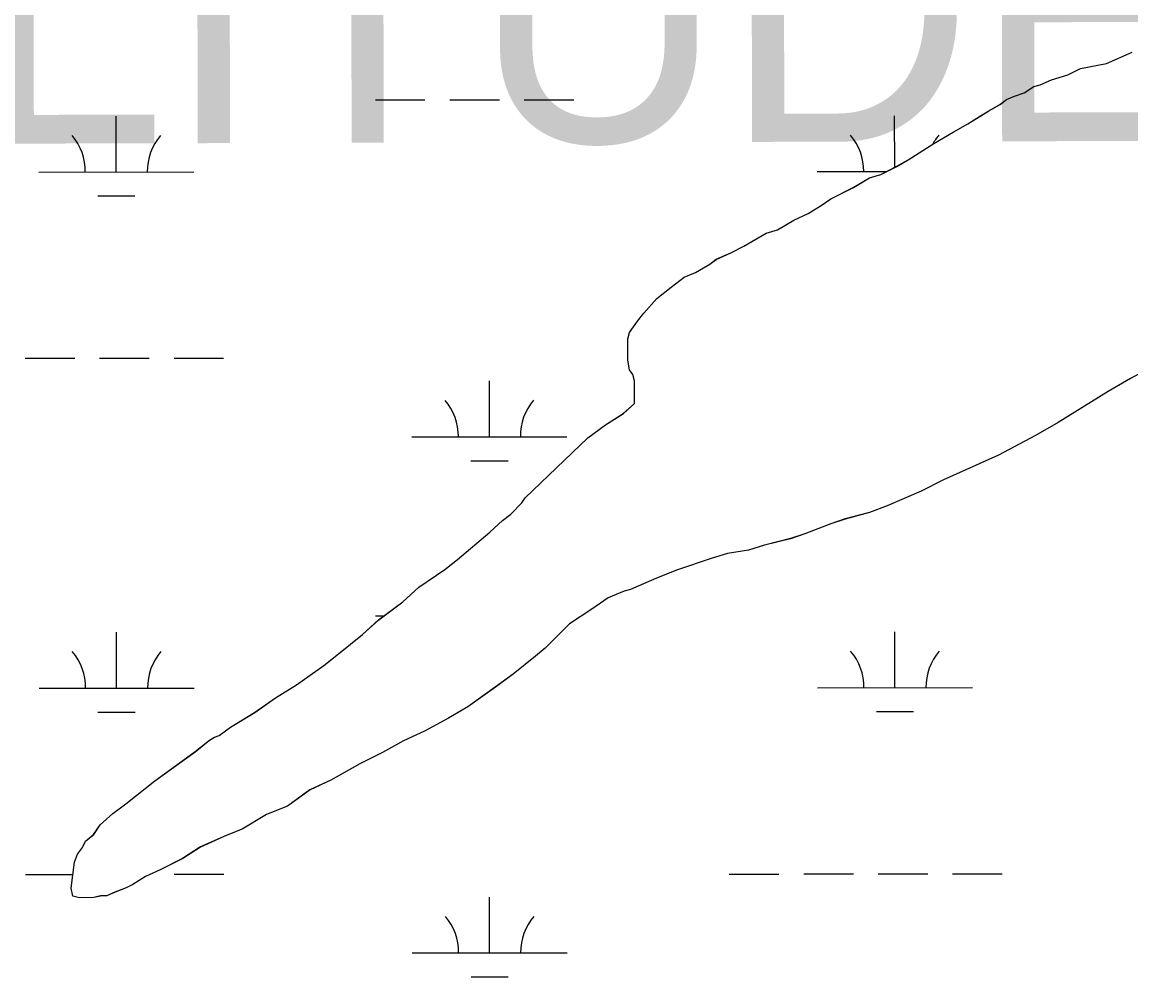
# Model space of a CAD drawing. Extents: x 3279314 to 3317160, y 734079 to 759431.
# Drawn here: x 3299938 to 3300652, y 743314 to 743930 of the extents above; entities that cross this region are included whole.
import ezdxf

# ---------------------------------------------------------------- set-up
doc = ezdxf.new("R2010")
doc.units = 0
for name, color, linetype in [('V-SITE-VEGE', 7, 'Continuous'), ('V-TOPO-GNAM-IDEN', 7, 'Continuous'), ('V-WETL-SWMP', 7, 'Continuous')]:
    doc.layers.add(name, color=color, linetype=linetype)

msp = doc.modelspace()

# ---------------------------------------------------------------- linework, layer by layer
at = {"layer": 'V-SITE-VEGE'}
for p, q in [((3300636.77, 743903.12), (3300653.4, 743910.49)), ((3300611.79, 743895.7), (3300620.11, 743899.91)), ((3300620.11, 743899.91), (3300636.77, 743903.12)), ((3300594.11, 743889.36), (3300601.39, 743892.53)), ((3300601.39, 743892.53), (3300611.79, 743895.7)), ((3300577.47, 743881.99), (3300583.71, 743884.11)), ((3300583.71, 743884.11), (3300589.94, 743888.3)), ((3300589.94, 743888.3), (3300594.11, 743889.36)), ((3300560.84, 743872.53), (3300568.12, 743876.74)), ((3300568.12, 743876.74), (3300572.27, 743879.88)), ((3300572.27, 743879.88), (3300577.47, 743881.99)), ((3300547.33, 743864.13), (3300555.65, 743869.38)), ((3300555.65, 743869.38), (3300560.84, 743872.53)), ((3300537.98, 743858.88), (3300547.33, 743864.13)), ((3300525.51, 743851.52), (3300537.98, 743858.88)), ((3300508.89, 743841.02), (3300525.51, 743851.52)), ((3300501.62, 743836.82), (3300508.89, 743841.02)), ((3300491.22, 743831.56), (3300501.62, 743836.82)), ((3300473.55, 743823.14), (3300483.94, 743829.44)), ((3300483.94, 743829.44), (3300491.22, 743831.56)), ((3300458.99, 743815.77), (3300473.55, 743823.14)), ((3300452.76, 743811.58), (3300458.99, 743815.77)), ((3300435.09, 743802.11), (3300444.45, 743806.33)), ((3300444.45, 743806.33), (3300452.76, 743811.58)), ((3300424.7, 743795.81), (3300435.09, 743802.11)), ((3300402.87, 743785.29), (3300417.41, 743793.69)), ((3300417.41, 743793.69), (3300424.7, 743795.81)), ((3300394.55, 743781.08), (3300402.87, 743785.29)), ((3300381.04, 743773.72), (3300385.19, 743776.86)), ((3300385.19, 743776.86), (3300394.55, 743781.08)), ((3300371.68, 743768.46), (3300381.04, 743773.72)), ((3300356.1, 743759.01), (3300364.41, 743765.3)), ((3300364.41, 743765.3), (3300371.68, 743768.46)), ((3300346.76, 743751.67), (3300356.1, 743759.01)), ((3300338.46, 743742.25), (3300346.76, 743751.67)), ((3300334.32, 743737.02), (3300338.46, 743742.25)), ((3300329.15, 743729.7), (3300334.32, 743737.02)), ((3300328.12, 743725.53), (3300329.15, 743729.7)), ((3300328.19, 743711.98), (3300328.12, 743725.53)), ((3300329.26, 743705.73), (3300328.19, 743711.98)), ((3300331.36, 743702.62), (3300329.26, 743705.73)), ((3300665.84, 743707.35), (3300652.33, 743699.99)), ((3300332.42, 743698.46), (3300331.36, 743702.62)), ((3300332.49, 743683.87), (3300332.42, 743698.46)), ((3300652.33, 743699.99), (3300637.78, 743691.58)), ((3300637.78, 743691.58), (3300605.57, 743671.63)), ((3300325.23, 743677.58), (3300332.49, 743683.87)), ((3300313.8, 743670.23), (3300325.23, 743677.58)), ((3300302.38, 743661.84), (3300313.8, 743670.23)), ((3300605.57, 743671.63), (3300591.02, 743663.22)), ((3300591.02, 743663.22), (3300567.12, 743650.6)), ((3300261.92, 743623.09), (3300302.38, 743661.84)), ((3300567.12, 743650.6), (3300531.76, 743634.8)), ((3300531.76, 743634.8), (3300517.21, 743627.44)), ((3300517.21, 743627.44), (3300495.37, 743617.96)), ((3300252.59, 743612.62), (3300259.85, 743619.95)), ((3300259.85, 743619.95), (3300261.92, 743623.09)), ((3300247.4, 743608.43), (3300252.59, 743612.62)), ((3300483.93, 743613.73), (3300468.32, 743609.49)), ((3300495.37, 743617.96), (3300483.93, 743613.73)), ((3300239.1, 743601.1), (3300247.4, 743608.43)), ((3300458.95, 743606.32), (3300442.31, 743599.99)), ((3300468.32, 743609.49), (3300458.95, 743606.32)), ((3300218.35, 743583.28), (3300239.1, 743601.1)), ((3300442.31, 743599.99), (3300432.95, 743596.81)), ((3300416.29, 743592.57), (3300405.89, 743589.39)), ((3300432.95, 743596.81), (3300416.29, 743592.57)), ((3300381.95, 743584.07), (3300360.1, 743576.67)), ((3300392.35, 743587.24), (3300381.95, 743584.07)), ((3300405.89, 743589.39), (3300392.35, 743587.24)), ((3300193.42, 743565.45), (3300210.04, 743576.99)), ((3300210.04, 743576.99), (3300218.35, 743583.28)), ((3300360.1, 743576.67), (3300346.58, 743571.39)), ((3300346.58, 743571.39), (3300329.94, 743564.02)), ((3300183.05, 743556.02), (3300193.42, 743565.45)), ((3300325.78, 743562.95), (3300315.38, 743558.73)), ((3300329.94, 743564.02), (3300325.78, 743562.95)), ((3300167.47, 743544.48), (3300183.05, 743556.02)), ((3300315.38, 743558.73), (3300304.99, 743551.39)), ((3300304.99, 743551.39), (3300290.45, 743541.94)), ((3300157.1, 743535.05), (3300167.47, 743544.48)), ((3300290.45, 743541.94), (3300274.89, 743526.24)), ((3300141.53, 743522.47), (3300157.1, 743535.05)), ((3300274.89, 743526.24), (3300268.67, 743521)), ((3300132.18, 743515.13), (3300141.53, 743522.47)), ((3300268.67, 743521), (3300254.13, 743509.47)), ((3300114.53, 743502.54), (3300132.18, 743515.13)), ((3300254.13, 743509.47), (3300242.71, 743501.07)), ((3300101.02, 743494.14), (3300114.53, 743502.54)), ((3300242.71, 743501.07), (3300225.05, 743488.48)), ((3300087.52, 743484.7), (3300101.02, 743494.14)), ((3300071.93, 743475.25), (3300087.52, 743484.7)), ((3300225.05, 743488.48), (3300212.58, 743481.13)), ((3300212.58, 743481.13), (3300197, 743472.72)), ((3300061.54, 743468.95), (3300064.67, 743470)), ((3300064.67, 743470), (3300071.93, 743475.25)), ((3300197, 743472.72), (3300183.48, 743466.4)), ((3300049.08, 743459.51), (3300058.43, 743466.85)), ((3300058.43, 743466.85), (3300061.54, 743468.95)), ((3300183.48, 743466.4), (3300169.96, 743459.04)), ((3300023.12, 743440.63), (3300049.08, 743459.51)), ((3300169.96, 743459.04), (3300155.41, 743451.68)), ((3300155.41, 743451.68), (3300136.71, 743441.17)), ((3300004.44, 743425.95), (3300023.12, 743440.63)), ((3300136.71, 743441.17), (3300123.19, 743434.85)), ((3300123.19, 743434.85), (3300108.65, 743424.36)), ((3299987.83, 743412.32), (3299996.13, 743419.65)), ((3299996.13, 743419.65), (3300004.44, 743425.95)), ((3300095.13, 743419.09), (3300079.54, 743409.63)), ((3300108.65, 743424.36), (3300095.13, 743419.09)), ((3299983.69, 743406.05), (3299987.83, 743412.32)), ((3299978.5, 743401.85), (3299983.69, 743406.05)), ((3300069.14, 743405.41), (3300052.5, 743398.04)), ((3300079.54, 743409.63), (3300069.14, 743405.41)), ((3299973.33, 743393.49), (3299976.44, 743397.67)), ((3299976.44, 743397.67), (3299978.5, 743401.85)), ((3300052.5, 743398.04), (3300041.08, 743390.69)), ((3299971.27, 743388.27), (3299973.33, 743393.49)), ((3300041.08, 743390.69), (3300026.52, 743383.33)), ((3299969.27, 743371.59), (3299971.27, 743388.27)), ((3300026.52, 743383.33), (3300017.17, 743379.11)), ((3300017.17, 743379.11), (3300008.85, 743373.86)), ((3299970.33, 743366.39), (3299969.27, 743371.59)), ((3300004.7, 743371.76), (3299996.37, 743368.59)), ((3300008.85, 743373.86), (3300004.7, 743371.76)), ((3299974.51, 743365.36), (3299970.33, 743366.39)), ((3299983.89, 743365.41), (3299974.51, 743365.36)), ((3299988.05, 743366.47), (3299983.89, 743365.41)), ((3299992.22, 743366.49), (3299988.05, 743366.47)), ((3299996.37, 743368.59), (3299992.22, 743366.49))]:
    msp.add_line(p, q, dxfattribs=at)
at = {"layer": 'V-WETL-SWMP'}
for p, q in [((3300636.75, 743903.13), (3300653.39, 743910.51)), ((3300636.75, 743903.13), (3300653.39, 743910.51)), ((3300611.78, 743895.72), (3300620.09, 743899.93)), ((3300611.78, 743895.72), (3300620.09, 743899.93)), ((3300620.09, 743899.93), (3300636.75, 743903.13)), ((3300620.09, 743899.93), (3300636.75, 743903.13)), ((3300594.09, 743889.38), (3300601.37, 743892.54)), ((3300594.09, 743889.38), (3300601.37, 743892.54)), ((3300601.37, 743892.54), (3300611.78, 743895.72)), ((3300601.37, 743892.54), (3300611.78, 743895.72)), ((3300577.45, 743882.01), (3300583.7, 743884.12)), ((3300577.45, 743882.01), (3300583.7, 743884.12)), ((3300583.7, 743884.12), (3300589.93, 743888.32)), ((3300583.7, 743884.12), (3300589.93, 743888.32)), ((3300589.93, 743888.32), (3300594.09, 743889.38)), ((3300589.93, 743888.32), (3300594.09, 743889.38)), ((3300165.33, 743879.69), (3300197.33, 743879.71)), ((3300213.33, 743879.72), (3300245.33, 743879.73)), ((3300261.33, 743879.74), (3300293.33, 743879.76)), ((3300560.83, 743872.55), (3300568.1, 743876.75)), ((3300560.83, 743872.55), (3300568.1, 743876.75)), ((3300568.1, 743876.75), (3300572.25, 743879.9)), ((3300568.1, 743876.75), (3300572.25, 743879.9)), ((3300572.25, 743879.9), (3300577.45, 743882.01)), ((3300572.25, 743879.9), (3300577.45, 743882.01)), ((3300500.2, 743836.13), (3300500.18, 743869.43)), ((3300547.32, 743864.15), (3300555.63, 743869.4)), ((3300547.32, 743864.15), (3300555.63, 743869.4)), ((3300555.63, 743869.4), (3300560.83, 743872.55)), ((3300555.63, 743869.4), (3300560.83, 743872.55)), ((3299998.29, 743833.18), (3299998.27, 743869.18)), ((3300537.97, 743858.89), (3300547.32, 743864.15)), ((3300537.97, 743858.89), (3300547.32, 743864.15)), ((3300525.5, 743851.54), (3300537.97, 743858.89)), ((3300525.5, 743851.54), (3300537.97, 743858.89)), ((3300508.87, 743841.04), (3300525.5, 743851.54)), ((3300508.87, 743841.04), (3300525.5, 743851.54)), ((3300501.6, 743836.84), (3300508.87, 743841.04)), ((3300501.6, 743836.84), (3300508.87, 743841.04)), ((3300491.2, 743831.58), (3300501.6, 743836.84)), ((3300491.2, 743831.58), (3300501.6, 743836.84)), ((3299948.29, 743833.15), (3300048.29, 743833.2)), ((3300450.2, 743833.41), (3300494.87, 743833.43)), ((3300473.53, 743823.15), (3300483.92, 743829.46)), ((3300473.53, 743823.15), (3300483.92, 743829.46)), ((3300483.92, 743829.46), (3300491.2, 743831.58)), ((3300483.92, 743829.46), (3300491.2, 743831.58)), ((3300458.98, 743815.79), (3300473.53, 743823.15)), ((3300458.98, 743815.79), (3300473.53, 743823.15)), ((3299986.3, 743817.74), (3300010.3, 743817.75)), ((3300452.74, 743811.59), (3300458.98, 743815.79)), ((3300452.74, 743811.59), (3300458.98, 743815.79)), ((3300435.07, 743802.13), (3300444.43, 743806.34)), ((3300435.07, 743802.13), (3300444.43, 743806.34)), ((3300444.43, 743806.34), (3300452.74, 743811.59)), ((3300444.43, 743806.34), (3300452.74, 743811.59)), ((3300424.68, 743795.83), (3300435.07, 743802.13)), ((3300424.68, 743795.83), (3300435.07, 743802.13)), ((3300402.85, 743785.3), (3300417.4, 743793.71)), ((3300402.85, 743785.3), (3300417.4, 743793.71)), ((3300417.4, 743793.71), (3300424.68, 743795.83)), ((3300417.4, 743793.71), (3300424.68, 743795.83)), ((3300394.53, 743781.09), (3300402.85, 743785.3)), ((3300394.53, 743781.09), (3300402.85, 743785.3)), ((3300381.02, 743773.73), (3300385.18, 743776.88)), ((3300381.02, 743773.73), (3300385.18, 743776.88)), ((3300385.18, 743776.88), (3300394.53, 743781.09)), ((3300385.18, 743776.88), (3300394.53, 743781.09)), ((3300371.67, 743768.48), (3300381.02, 743773.73)), ((3300371.67, 743768.48), (3300381.02, 743773.73)), ((3300356.08, 743759.03), (3300364.39, 743765.32)), ((3300356.08, 743759.03), (3300364.39, 743765.32)), ((3300364.39, 743765.32), (3300371.67, 743768.48)), ((3300364.39, 743765.32), (3300371.67, 743768.48)), ((3300346.74, 743751.69), (3300356.08, 743759.03)), ((3300346.74, 743751.69), (3300356.08, 743759.03)), ((3300338.45, 743742.27), (3300346.74, 743751.69)), ((3300338.45, 743742.27), (3300346.74, 743751.69)), ((3300334.31, 743737.04), (3300338.45, 743742.27)), ((3300334.31, 743737.04), (3300338.45, 743742.27)), ((3300329.13, 743729.72), (3300334.31, 743737.04)), ((3300329.13, 743729.72), (3300334.31, 743737.04)), ((3300328.11, 743725.55), (3300329.13, 743729.72)), ((3300328.11, 743725.55), (3300329.13, 743729.72)), ((3300328.17, 743712), (3300328.11, 743725.55)), ((3300328.17, 743712), (3300328.11, 743725.55)), ((3299939.51, 743713.08), (3299971.51, 743713.09)), ((3299987.51, 743713.1), (3300019.51, 743713.12)), ((3300035.51, 743713.13), (3300067.51, 743713.14)), ((3300329.25, 743705.75), (3300328.17, 743712)), ((3300329.25, 743705.75), (3300328.17, 743712)), ((3300331.34, 743702.64), (3300329.25, 743705.75)), ((3300331.34, 743702.64), (3300329.25, 743705.75)), ((3300665.82, 743707.37), (3300652.31, 743700.01)), ((3300665.82, 743707.37), (3300652.31, 743700.01)), ((3300238.85, 743662.49), (3300238.83, 743698.49)), ((3300332.41, 743698.47), (3300331.34, 743702.64)), ((3300332.41, 743698.47), (3300331.34, 743702.64)), ((3300332.48, 743683.88), (3300332.41, 743698.47)), ((3300332.48, 743683.88), (3300332.41, 743698.47)), ((3300652.31, 743700.01), (3300637.76, 743691.6)), ((3300652.31, 743700.01), (3300637.76, 743691.6)), ((3300637.76, 743691.6), (3300605.56, 743671.65)), ((3300637.76, 743691.6), (3300605.56, 743671.65)), ((3300325.21, 743677.6), (3300332.48, 743683.88)), ((3300325.21, 743677.6), (3300332.48, 743683.88)), ((3300313.78, 743670.25), (3300325.21, 743677.6)), ((3300313.78, 743670.25), (3300325.21, 743677.6)), ((3300302.36, 743661.86), (3300313.78, 743670.25)), ((3300302.36, 743661.86), (3300313.78, 743670.25)), ((3300605.56, 743671.65), (3300591.01, 743663.24)), ((3300605.56, 743671.65), (3300591.01, 743663.24)), ((3300188.85, 743662.46), (3300288.85, 743662.51)), ((3300591.01, 743663.24), (3300567.1, 743650.62)), ((3300591.01, 743663.24), (3300567.1, 743650.62)), ((3300261.91, 743623.11), (3300302.36, 743661.86)), ((3300261.91, 743623.11), (3300302.36, 743661.86)), ((3300567.1, 743650.62), (3300531.75, 743634.82)), ((3300567.1, 743650.62), (3300531.75, 743634.82)), ((3300226.86, 743647.05), (3300250.86, 743647.06)), ((3300531.75, 743634.82), (3300517.19, 743627.46)), ((3300531.75, 743634.82), (3300517.19, 743627.46)), ((3300517.19, 743627.46), (3300495.35, 743617.97)), ((3300517.19, 743627.46), (3300495.35, 743617.97)), ((3300252.58, 743612.64), (3300259.84, 743619.97)), ((3300252.58, 743612.64), (3300259.84, 743619.97)), ((3300259.84, 743619.97), (3300261.91, 743623.11)), ((3300259.84, 743619.97), (3300261.91, 743623.11)), ((3300247.39, 743608.45), (3300252.58, 743612.64)), ((3300247.39, 743608.45), (3300252.58, 743612.64)), ((3300483.91, 743613.75), (3300468.3, 743609.51)), ((3300483.91, 743613.75), (3300468.3, 743609.51)), ((3300495.35, 743617.97), (3300483.91, 743613.75)), ((3300495.35, 743617.97), (3300483.91, 743613.75)), ((3300239.09, 743601.11), (3300247.39, 743608.45)), ((3300239.09, 743601.11), (3300247.39, 743608.45)), ((3300458.94, 743606.33), (3300442.3, 743600)), ((3300458.94, 743606.33), (3300442.3, 743600)), ((3300468.3, 743609.51), (3300458.94, 743606.33)), ((3300468.3, 743609.51), (3300458.94, 743606.33)), ((3300218.33, 743583.3), (3300239.09, 743601.11)), ((3300218.33, 743583.3), (3300239.09, 743601.11)), ((3300442.3, 743600), (3300432.93, 743596.83)), ((3300442.3, 743600), (3300432.93, 743596.83)), ((3300416.28, 743592.58), (3300405.87, 743589.41)), ((3300416.28, 743592.58), (3300405.87, 743589.41)), ((3300432.93, 743596.83), (3300416.28, 743592.58)), ((3300432.93, 743596.83), (3300416.28, 743592.58)), ((3300381.93, 743584.08), (3300360.08, 743576.68)), ((3300381.93, 743584.08), (3300360.08, 743576.68)), ((3300392.34, 743587.26), (3300381.93, 743584.08)), ((3300392.34, 743587.26), (3300381.93, 743584.08)), ((3300405.87, 743589.41), (3300392.34, 743587.26)), ((3300405.87, 743589.41), (3300392.34, 743587.26)), ((3300193.41, 743565.46), (3300210.03, 743577.01)), ((3300193.41, 743565.46), (3300210.03, 743577.01)), ((3300210.03, 743577.01), (3300218.33, 743583.3)), ((3300210.03, 743577.01), (3300218.33, 743583.3)), ((3300360.08, 743576.68), (3300346.56, 743571.41)), ((3300360.08, 743576.68), (3300346.56, 743571.41)), ((3300346.56, 743571.41), (3300329.92, 743564.03)), ((3300346.56, 743571.41), (3300329.92, 743564.03)), ((3300183.03, 743556.04), (3300193.41, 743565.46)), ((3300183.03, 743556.04), (3300193.41, 743565.46)), ((3300325.76, 743562.97), (3300315.36, 743558.75)), ((3300325.76, 743562.97), (3300315.36, 743558.75)), ((3300329.92, 743564.03), (3300325.76, 743562.97)), ((3300329.92, 743564.03), (3300325.76, 743562.97)), ((3300167.46, 743544.5), (3300183.03, 743556.04)), ((3300167.46, 743544.5), (3300183.03, 743556.04)), ((3300315.36, 743558.75), (3300304.98, 743551.41)), ((3300315.36, 743558.75), (3300304.98, 743551.41)), ((3300304.98, 743551.41), (3300290.43, 743541.96)), ((3300304.98, 743551.41), (3300290.43, 743541.96)), ((3300157.08, 743535.07), (3300167.46, 743544.5)), ((3300157.08, 743535.07), (3300167.46, 743544.5)), ((3300165.5, 743547.02), (3300170.87, 743547.02)), ((3300290.43, 743541.96), (3300274.88, 743526.26)), ((3300290.43, 743541.96), (3300274.88, 743526.26)), ((3299998.46, 743500.51), (3299998.44, 743536.5)), ((3300141.51, 743522.49), (3300157.08, 743535.07)), ((3300141.51, 743522.49), (3300157.08, 743535.07)), ((3300500.37, 743500.76), (3300500.35, 743536.76)), ((3300274.88, 743526.26), (3300268.65, 743521.02)), ((3300274.88, 743526.26), (3300268.65, 743521.02)), ((3300132.17, 743515.15), (3300141.51, 743522.49)), ((3300132.17, 743515.15), (3300141.51, 743522.49)), ((3300268.65, 743521.02), (3300254.12, 743509.48)), ((3300268.65, 743521.02), (3300254.12, 743509.48)), ((3300114.51, 743502.56), (3300132.17, 743515.15)), ((3300114.51, 743502.56), (3300132.17, 743515.15)), ((3300254.12, 743509.48), (3300242.69, 743501.09)), ((3300254.12, 743509.48), (3300242.69, 743501.09)), ((3299948.46, 743500.48), (3300048.46, 743500.53)), ((3300101.01, 743494.16), (3300114.51, 743502.56)), ((3300101.01, 743494.16), (3300114.51, 743502.56)), ((3300242.69, 743501.09), (3300225.04, 743488.5)), ((3300242.69, 743501.09), (3300225.04, 743488.5)), ((3300450.37, 743500.74), (3300550.37, 743500.79)), ((3300087.5, 743484.72), (3300101.01, 743494.16)), ((3300087.5, 743484.72), (3300101.01, 743494.16)), ((3299986.47, 743485.07), (3300010.47, 743485.08)), ((3300071.92, 743475.26), (3300087.5, 743484.72)), ((3300071.92, 743475.26), (3300087.5, 743484.72)), ((3300225.04, 743488.5), (3300212.57, 743481.15)), ((3300225.04, 743488.5), (3300212.57, 743481.15)), ((3300488.38, 743485.32), (3300512.38, 743485.34)), ((3300212.57, 743481.15), (3300196.98, 743472.74)), ((3300212.57, 743481.15), (3300196.98, 743472.74)), ((3300061.53, 743468.96), (3300064.65, 743470.02)), ((3300061.53, 743468.96), (3300064.65, 743470.02)), ((3300064.65, 743470.02), (3300071.92, 743475.26)), ((3300064.65, 743470.02), (3300071.92, 743475.26)), ((3300196.98, 743472.74), (3300183.46, 743466.42)), ((3300196.98, 743472.74), (3300183.46, 743466.42)), ((3300049.07, 743459.52), (3300058.41, 743466.86)), ((3300049.07, 743459.52), (3300058.41, 743466.86)), ((3300058.41, 743466.86), (3300061.53, 743468.96)), ((3300058.41, 743466.86), (3300061.53, 743468.96)), ((3300183.46, 743466.42), (3300169.95, 743459.06)), ((3300183.46, 743466.42), (3300169.95, 743459.06)), ((3300023.11, 743440.64), (3300049.07, 743459.52)), ((3300023.11, 743440.64), (3300049.07, 743459.52)), ((3300169.95, 743459.06), (3300155.4, 743451.7)), ((3300169.95, 743459.06), (3300155.4, 743451.7)), ((3300155.4, 743451.7), (3300136.69, 743441.19)), ((3300155.4, 743451.7), (3300136.69, 743441.19)), ((3300004.42, 743425.96), (3300023.11, 743440.64)), ((3300004.42, 743425.96), (3300023.11, 743440.64)), ((3300136.69, 743441.19), (3300123.17, 743434.87)), ((3300136.69, 743441.19), (3300123.17, 743434.87)), ((3300123.17, 743434.87), (3300108.63, 743424.38)), ((3300123.17, 743434.87), (3300108.63, 743424.38)), ((3299987.81, 743412.34), (3299996.11, 743419.67)), ((3299987.81, 743412.34), (3299996.11, 743419.67)), ((3299996.11, 743419.67), (3300004.42, 743425.96)), ((3299996.11, 743419.67), (3300004.42, 743425.96)), ((3300095.11, 743419.1), (3300079.53, 743409.65)), ((3300095.11, 743419.1), (3300079.53, 743409.65)), ((3300108.63, 743424.38), (3300095.11, 743419.1)), ((3300108.63, 743424.38), (3300095.11, 743419.1)), ((3299983.67, 743406.06), (3299987.81, 743412.34)), ((3299983.67, 743406.06), (3299987.81, 743412.34)), ((3299978.48, 743401.87), (3299983.67, 743406.06)), ((3299978.48, 743401.87), (3299983.67, 743406.06)), ((3300069.13, 743405.43), (3300052.49, 743398.06)), ((3300069.13, 743405.43), (3300052.49, 743398.06)), ((3300079.53, 743409.65), (3300069.13, 743405.43)), ((3300079.53, 743409.65), (3300069.13, 743405.43)), ((3299973.31, 743393.51), (3299976.42, 743397.69)), ((3299973.31, 743393.51), (3299976.42, 743397.69)), ((3299976.42, 743397.69), (3299978.48, 743401.87)), ((3299976.42, 743397.69), (3299978.48, 743401.87)), ((3300052.49, 743398.06), (3300041.06, 743390.71)), ((3300052.49, 743398.06), (3300041.06, 743390.71)), ((3299971.25, 743388.29), (3299973.31, 743393.51)), ((3299971.25, 743388.29), (3299973.31, 743393.51)), ((3300041.06, 743390.71), (3300026.51, 743383.34)), ((3300041.06, 743390.71), (3300026.51, 743383.34)), ((3299969.25, 743371.61), (3299971.25, 743388.29)), ((3299969.25, 743371.61), (3299971.25, 743388.29)), ((3300026.51, 743383.34), (3300017.15, 743379.13)), ((3300026.51, 743383.34), (3300017.15, 743379.13)), ((3299939.68, 743380.4), (3299970.31, 743380.42)), ((3300017.15, 743379.13), (3300008.84, 743373.88)), ((3300017.15, 743379.13), (3300008.84, 743373.88)), ((3300035.68, 743380.45), (3300067.68, 743380.47)), ((3300393.58, 743380.64), (3300425.58, 743380.65)), ((3300441.58, 743380.66), (3300473.58, 743380.68)), ((3300489.58, 743380.68), (3300521.58, 743380.7)), ((3300537.58, 743380.71), (3300569.58, 743380.72)), ((3299970.32, 743366.4), (3299969.25, 743371.61)), ((3299970.32, 743366.4), (3299969.25, 743371.61)), ((3300004.68, 743371.78), (3299996.36, 743368.61)), ((3300004.68, 743371.78), (3299996.36, 743368.61)), ((3300008.84, 743373.88), (3300004.68, 743371.78)), ((3300008.84, 743373.88), (3300004.68, 743371.78)), ((3299974.49, 743365.38), (3299970.32, 743366.4)), ((3299974.49, 743365.38), (3299970.32, 743366.4)), ((3299983.87, 743365.42), (3299974.49, 743365.38)), ((3299983.87, 743365.42), (3299974.49, 743365.38)), ((3299988.03, 743366.49), (3299983.87, 743365.42)), ((3299988.03, 743366.49), (3299983.87, 743365.42)), ((3299992.2, 743366.51), (3299988.03, 743366.49)), ((3299992.2, 743366.51), (3299988.03, 743366.49)), ((3299996.36, 743368.61), (3299992.2, 743366.51)), ((3299996.36, 743368.61), (3299992.2, 743366.51)), ((3300239.02, 743329.81), (3300239, 743365.81)), ((3300189.02, 743329.79), (3300289.02, 743329.84)), ((3300227.03, 743314.38), (3300251.03, 743314.39))]:
    msp.add_line(p, q, dxfattribs=at)
for centre, start, end in [((3299943.05, 743833.63), 359.25735, 40.80101), ((3300053.53, 743833.68), 139.25734, 180.801), ((3300444.96, 743833.88), 359.25735, 40.80101), ((3300555.44, 743833.94), 139.25734, 151.12379), ((3300183.61, 743662.94), 359.25735, 40.80101), ((3300294.09, 743662.99), 139.25734, 180.801), ((3299943.22, 743500.95), 359.25735, 40.80101), ((3300053.7, 743501.01), 139.25734, 180.801), ((3300445.12, 743501.21), 359.25735, 40.80101), ((3300555.61, 743501.26), 139.25734, 180.801), ((3300183.78, 743330.26), 359.25735, 40.80101), ((3300294.26, 743330.32), 139.25734, 180.801)]:
    msp.add_arc(centre, 35.25, start, end, dxfattribs=at)

# ---------------------------------------------------------------- texts
at = {"layer": 'V-TOPO-GNAM-IDEN'}
msp.add_text('SOLITUDE', height=167, rotation=0.13487, dxfattribs=at).set_placement((3299583.35, 743850.64))

doc.saveas('drawing.dxf')
